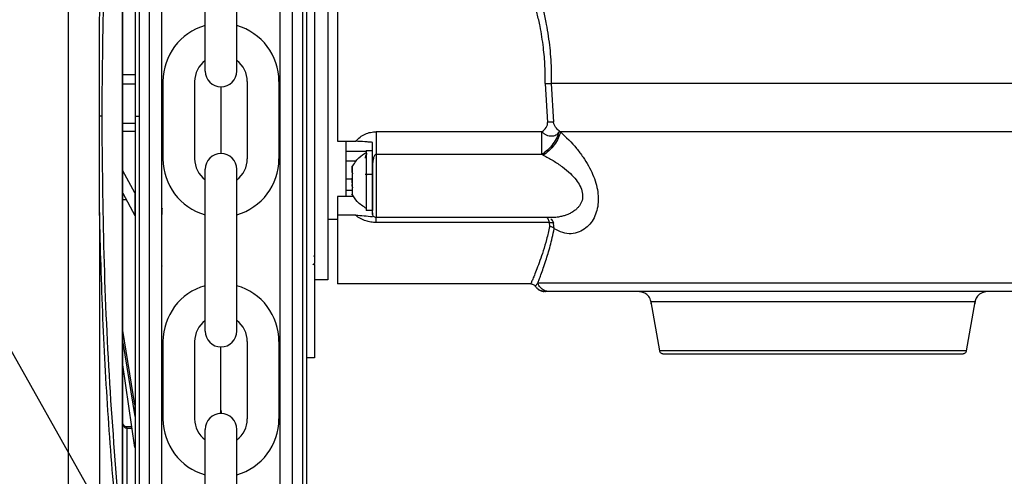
# Model space of a CAD drawing. Header units: inches. Extents: x 170 to 312, y 215 to 248.
# Tile 342 of 410: x 280.493 to 280.803, y 223.272 to 223.416. Entities that reach past the tile are written whole.
import ezdxf

# ---------------------------------------------------------------- set-up
doc = ezdxf.new("R2010")
doc.units = ezdxf.units.IN
doc.header["$LTSCALE"] = 0.25
doc.header["$MEASUREMENT"] = 0
doc.layers.add('ANNOTATIONS', color=1, linetype='Continuous')
doc.layers.add('STANDARD MOTOR RH', color=7, linetype='Continuous')
doc.styles.add('ROMANS', font='Romans', dxfattribs={"height": 0.09375})
doc.styles.get("Standard").update_dxf_attribs({"font": 'romans.shx'})
doc.dimstyles.get("Standard").update_dxf_attribs({"dimscale": 60, "dimtxt": 0.0833, "dimasz": 0.0833, "dimexe": 0.0833, "dimexo": 0.04, "dimgap": 0.09, "dimtad": 0, "dimtih": 1, "dimtoh": 1, "dimdec": 4, "dimzin": 1, "dimdsep": 46, "dimlunit": 4, "dimtxsty": 'Standard', "dimcen": 0.09, "dimclrt": 150, "dimadec": 4, "dimazin": 2, "dimtfac": 1, "dimtdec": 0, "dimtofl": 0, "dimtmove": 0, "dimatfit": 3, "dimfxl": 1, "dimtolj": 1, "dimtzin": 0, "dimlwd": -1, "dimlwe": -1, "dimarcsym": 1})

msp = doc.modelspace()

# ---------------------------------------------------------------- linework, layer by layer
at = {"layer": 'STANDARD MOTOR RH'}
for p, q in [((280.5788971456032, 223.3855832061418), (280.5788948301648, 223.5393748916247)), ((280.5820959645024, 223.3855832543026), (280.5820936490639, 223.5393749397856)), ((280.5336193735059, 223.5304812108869), (280.5336215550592, 223.3855825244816)), ((280.5304206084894, 223.5269022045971), (280.5304227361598, 223.3855824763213)), ((280.5252334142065, 223.2536703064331), (280.5252294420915, 223.5174965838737)), ((280.5253312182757, 223.2536703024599), (280.52532724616, 223.5174965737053)), ((280.508102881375, 223.5145299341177), (280.5081067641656, 223.2566365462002)), ((280.5512692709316, 223.3998248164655), (280.5512692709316, 223.4508610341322)), ((280.5612811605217, 223.3998248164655), (280.5612811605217, 223.4508610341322)), ((280.5253290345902, 223.3987097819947), (280.5291922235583, 223.3987098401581)), ((280.525329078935, 223.3957644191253), (280.5291922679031, 223.3957644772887)), ((280.5379607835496, 223.3965282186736), (280.5379607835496, 223.3721089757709)), ((280.5479726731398, 223.3965282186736), (280.5479726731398, 223.3721089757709)), ((280.5562752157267, 223.3948188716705), (280.5562752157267, 223.3738183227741)), ((280.5645777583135, 223.3965282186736), (280.5645777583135, 223.3721089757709)), ((280.5745896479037, 223.3965282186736), (280.5745896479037, 223.3721089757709)), ((280.6585594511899, 223.3959149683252), (280.6593233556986, 223.3836308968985)), ((280.6604808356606, 223.3958404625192), (280.6611967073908, 223.3836966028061)), ((280.5291924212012, 223.3855824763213), (280.5304227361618, 223.3855824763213)), ((280.5304227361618, 223.3855824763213), (280.5304248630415, 223.2443167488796)), ((280.5336215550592, 223.3855825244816), (280.5336237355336, 223.2407571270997)), ((280.5788994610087, 223.2317961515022), (280.5788971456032, 223.3855832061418)), ((280.5820982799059, 223.231796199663), (280.5820959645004, 223.3855832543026)), ((280.5291924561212, 223.3832630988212), (280.5253292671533, 223.3832630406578)), ((280.5291924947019, 223.3807005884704), (280.5253293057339, 223.3807005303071)), ((280.6575634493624, 223.3806641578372), (280.6053055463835, 223.3806641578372)), ((280.6630160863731, 223.3809410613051), (280.6634127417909, 223.3806330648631)), ((280.5930024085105, 223.377644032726), (280.598777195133, 223.3776446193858)), ((280.5956353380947, 223.3745599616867), (280.602106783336, 223.3745605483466)), ((280.602106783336, 223.3747588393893), (280.6040751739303, 223.3747588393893)), ((280.602106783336, 223.3747588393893), (280.602106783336, 223.3558114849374)), ((280.65756337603, 223.3735162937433), (280.6053055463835, 223.3735157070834)), ((280.6580021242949, 223.3732939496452), (280.65756337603, 223.3735162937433)), ((280.5956353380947, 223.3714635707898), (280.5990785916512, 223.3714635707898)), ((280.5291209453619, 223.3613925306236), (280.5253294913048, 223.3683749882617)), ((280.5512692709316, 223.3177761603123), (280.5512692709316, 223.3688123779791)), ((280.5612811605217, 223.3177761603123), (280.5612811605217, 223.3688123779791)), ((280.597677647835, 223.3678157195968), (280.597677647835, 223.3695528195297)), ((280.597677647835, 223.3677353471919), (280.597677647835, 223.3677494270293)), ((280.5977263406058, 223.3676848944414), (280.597677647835, 223.3676848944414)), ((280.597677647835, 223.3670389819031), (280.597677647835, 223.36657728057)), ((280.6040753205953, 223.3671310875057), (280.6017869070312, 223.3671310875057)), ((280.602106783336, 223.3688646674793), (280.6020297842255, 223.3688646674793)), ((280.6040753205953, 223.3686358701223), (280.6040753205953, 223.3558114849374)), ((280.5956353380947, 223.3657888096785), (280.597677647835, 223.3657888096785)), ((280.597677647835, 223.3645257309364), (280.597677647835, 223.3660440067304)), ((280.597677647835, 223.3635307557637), (280.597677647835, 223.3639930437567)), ((280.5253295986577, 223.3612446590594), (280.529121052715, 223.3542622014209)), ((280.5291209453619, 223.3613925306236), (280.529121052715, 223.3542622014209)), ((280.597677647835, 223.3620981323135), (280.5956353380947, 223.3620981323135)), ((280.597677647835, 223.3630103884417), (280.597677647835, 223.361017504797)), ((280.597677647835, 223.3630103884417), (280.5977408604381, 223.3630103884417)), ((280.597677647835, 223.3628854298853), (280.5977232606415, 223.3628854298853)), ((280.5264618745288, 223.3591594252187), (280.5253296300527, 223.3591594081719)), ((280.5981896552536, 223.3602583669), (280.5930025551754, 223.3602583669)), ((280.5179478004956, 223.3551603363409), (280.5179493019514, 223.2554343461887)), ((280.6040753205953, 223.3558114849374), (280.602106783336, 223.3558114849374)), ((280.6041627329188, 223.3547795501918), (280.6040753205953, 223.3550458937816)), ((280.6042322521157, 223.3545671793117), (280.6041627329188, 223.3547795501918)), ((280.5930025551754, 223.3529820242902), (280.5899759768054, 223.3529820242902)), ((280.598777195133, 223.3543301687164), (280.5930025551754, 223.3543301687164)), ((280.660598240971, 223.3535974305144), (280.6053056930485, 223.3535974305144)), ((280.6599374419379, 223.3520363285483), (280.6053056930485, 223.3520357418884)), ((280.6600131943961, 223.3507785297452), (280.6599374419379, 223.3520363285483)), ((280.6614443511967, 223.3500669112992), (280.6612446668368, 223.3518087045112)), ((280.5852665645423, 223.3388329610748), (280.5857929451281, 223.3390588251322)), ((280.5857929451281, 223.3418771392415), (280.5856059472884, 223.3411907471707)), ((280.5857885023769, 223.3388324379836), (280.5857880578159, 223.3093048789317)), ((280.5857929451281, 223.3388329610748), (280.5857929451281, 223.3390588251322)), ((280.5899761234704, 223.3339120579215), (280.5857929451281, 223.3339120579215)), ((280.6540314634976, 223.332682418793), (280.5930027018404, 223.3326818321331)), ((280.6562575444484, 223.3329423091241), (280.6554524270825, 223.331933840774)), ((280.6587944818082, 223.3302571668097), (280.6580797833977, 223.3302859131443)), ((280.6587002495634, 223.3302219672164), (280.65878480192, 223.3302219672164)), ((280.659389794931, 223.3302653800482), (280.6587173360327, 223.3302213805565)), ((280.6599566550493, 223.3302219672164), (280.6587933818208, 223.3302219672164)), ((280.6947197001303, 223.3115538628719), (280.6920015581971, 223.3269683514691)), ((280.7942006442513, 223.326968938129), (280.7914826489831, 223.3115544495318)), ((280.5291219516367, 223.294556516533), (280.5253302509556, 223.3179192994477)), ((280.5253303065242, 223.3142284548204), (280.5291220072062, 223.2908656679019)), ((280.5379607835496, 223.3144795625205), (280.5379607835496, 223.2900603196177)), ((280.5479726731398, 223.3144795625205), (280.5479726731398, 223.2900603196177)), ((280.5645777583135, 223.3144795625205), (280.5645777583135, 223.2900603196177)), ((280.5745896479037, 223.3144795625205), (280.5745896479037, 223.2900603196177)), ((280.5562752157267, 223.2928591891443), (280.5562752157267, 223.3127702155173)), ((280.585788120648, 223.3134791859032), (280.5857880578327, 223.3093071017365)), ((280.5857880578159, 223.3093048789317), (280.5833274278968, 223.3093049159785)), ((280.5291221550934, 223.2810436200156), (280.5253304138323, 223.307101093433)), ((280.5291219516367, 223.294556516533), (280.5291220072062, 223.2908656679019)), ((280.528172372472, 223.2875706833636), (280.5265610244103, 223.2875706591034)), ((280.5265610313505, 223.2871096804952), (280.5265610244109, 223.2875706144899)), ((280.5265610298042, 223.287109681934), (280.5282394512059, 223.287109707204)), ((280.5265610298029, 223.2871096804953), (280.5265615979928, 223.2493704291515)), ((280.5512692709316, 223.2357275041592), (280.5512692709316, 223.2867637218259)), ((280.5612811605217, 223.2357275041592), (280.5612811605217, 223.2867637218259))]:
    msp.add_line(p, q, dxfattribs=at)
at = {"layer": 'STANDARD MOTOR RH', "flags": 128}
for points in [[(280.5899753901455, 223.4618649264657), (280.5899753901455, 223.4417917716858), (280.5899755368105, 223.436092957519), (280.5899755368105, 223.4162374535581), (280.5899756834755, 223.4089980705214), (280.5899756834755, 223.394169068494), (280.5899758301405, 223.3867795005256), (280.5899758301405, 223.3659002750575), (280.5899759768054, 223.359684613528), (280.5899759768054, 223.3356368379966), (280.5899761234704, 223.3343450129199), (280.5899761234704, 223.3339120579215)], [(280.8334120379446, 223.395841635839), (280.7998320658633, 223.395841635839), (280.7914462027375, 223.3958410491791), (280.6895616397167, 223.3958410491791), (280.6814579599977, 223.3958404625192), (280.6604808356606, 223.3958404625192)], [(280.8334509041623, 223.3806342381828), (280.8091485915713, 223.3806342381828), (280.8015162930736, 223.3806336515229), (280.728695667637, 223.3806336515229), (280.7192978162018, 223.3806330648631), (280.6634127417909, 223.3806330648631)], [(280.5956351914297, 223.377452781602), (280.5956353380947, 223.3754352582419), (280.5956353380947, 223.3602589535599)], [(280.6053055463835, 223.3735157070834), (280.6053055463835, 223.3642505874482), (280.6053056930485, 223.360964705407), (280.6053056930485, 223.3535974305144)], [(280.5930025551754, 223.3602583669), (280.5930025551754, 223.3371070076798), (280.5930027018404, 223.3347633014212), (280.5930027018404, 223.3326818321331)], [(280.8310036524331, 223.332942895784), (280.8045746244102, 223.332942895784), (280.7980263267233, 223.3329423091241), (280.7154099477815, 223.3329423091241), (280.7072563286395, 223.3329417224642), (280.664102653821, 223.3329417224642), (280.6606627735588, 223.3329423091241), (280.656257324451, 223.3329423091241)], [(280.7942006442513, 223.326968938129), (280.7497709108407, 223.326968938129), (280.7431011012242, 223.3269683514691), (280.6920015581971, 223.3269683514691)], [(280.7914826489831, 223.3115544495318), (280.7914713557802, 223.3115544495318), (280.7909000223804, 223.3115538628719), (280.7340223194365, 223.3115538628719), (280.727769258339, 223.311553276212), (280.6970636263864, 223.311553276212), (280.6954915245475, 223.3115538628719), (280.6947197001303, 223.3115538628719)]]:
    msp.add_lwpolyline(points, dxfattribs=at)
at = {"layer": 'STANDARD MOTOR RH'}
for centre, radius, start, end in [((280.5562752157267, 223.3965282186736), 0.01831443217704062, 105.8627163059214, 180), ((280.5562752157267, 223.3965282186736), 0.01831443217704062, 7.019583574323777e-15, 74.1372836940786), ((280.5562752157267, 223.3965282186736), 0.008302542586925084, 127.0808355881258, 180), ((280.5562752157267, 223.3965282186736), 0.008302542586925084, 7.019583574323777e-15, 52.91916441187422), ((280.5562752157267, 223.3998248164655), 0.005005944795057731, 180, 7.019583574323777e-15), ((280.5562752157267, 223.3688123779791), 0.005005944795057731, 7.019583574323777e-15, 180), ((280.5562752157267, 223.3721089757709), 0.01831443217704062, 180, 254.1372836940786), ((280.5562752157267, 223.3721089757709), 0.008302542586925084, 180, 232.9191644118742), ((280.5562752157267, 223.3721089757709), 0.01831443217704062, 285.8627163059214, 7.019583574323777e-15), ((280.5562752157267, 223.3721089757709), 0.008302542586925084, 307.0808355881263, 7.019583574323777e-15), ((280.5562752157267, 223.3144795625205), 0.01831443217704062, 105.8627163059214, 180), ((280.5562752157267, 223.3144795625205), 0.01831443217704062, 7.019583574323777e-15, 74.1372836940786), ((280.5562752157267, 223.3144795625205), 0.008302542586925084, 127.0808355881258, 180), ((280.5562752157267, 223.3144795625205), 0.008302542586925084, 7.019583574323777e-15, 52.91916441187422), ((280.5562752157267, 223.3177761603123), 0.005005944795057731, 180, 7.019583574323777e-15), ((280.5532228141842, 223.2928591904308), 0.003052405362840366, 339.0051765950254, 7.019583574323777e-15), ((280.5593276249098, 223.2928591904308), 0.003052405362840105, 180, 200.9948297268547), ((280.5562752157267, 223.2900603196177), 0.01831443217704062, 180, 254.1372836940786), ((280.5562752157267, 223.2900603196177), 0.008302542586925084, 180, 232.9191644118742), ((280.5562752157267, 223.2867637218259), 0.005005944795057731, 7.019583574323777e-15, 180), ((280.5562752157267, 223.2900603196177), 0.01831443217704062, 285.8627163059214, 7.019583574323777e-15), ((280.5562752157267, 223.2900603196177), 0.008302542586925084, 307.0808355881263, 7.019583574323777e-15)]:
    msp.add_arc(centre, radius, start, end, dxfattribs=at)
for points, knots in [([(280.5833262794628, 223.3855832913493), (280.5833261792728, 223.3922378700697), (280.5833259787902, 223.4055538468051), (280.5833256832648, 223.4251825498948), (280.5833253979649, 223.4441321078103), (280.5833251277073, 223.4620825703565), (280.5833248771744, 223.4787229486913), (280.5833246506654, 223.4937676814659), (280.5833244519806, 223.5069643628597), (280.5833242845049, 223.5180881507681), (280.5833241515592, 223.5269185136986), (280.5833240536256, 223.533423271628), (280.583323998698, 223.5370720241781), (280.5833239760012, 223.5385788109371), (280.5833239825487, 223.5381445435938), (280.5833239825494, 223.5381444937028)], [0, 0, 0, 0, 0.0833060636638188, 0.1666974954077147, 0.2499975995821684, 0.3333024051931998, 0.4166951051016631, 0.4999952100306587, 0.5833002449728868, 0.6666928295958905, 0.7499928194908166, 0.8332978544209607, 0.9166904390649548, 0.999990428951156, 1, 1, 1, 1]), ([(280.5749601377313, 223.3855832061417), (280.5749600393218, 223.3921195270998), (280.5749598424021, 223.4051988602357), (280.5749595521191, 223.4244793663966), (280.5749592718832, 223.4430925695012), (280.5749590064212, 223.4607245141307), (280.5749587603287, 223.4770699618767), (280.5749585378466, 223.4918472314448), (280.5749583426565, 223.5048117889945), (280.5749581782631, 223.5157308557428), (280.5749580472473, 223.5244330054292), (280.5749579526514, 223.5307161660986), (280.5749578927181, 223.53469705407), (280.5749578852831, 223.5351909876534), (280.5749578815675, 223.5354378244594)], [0, 0, 0, 0, 0.08330446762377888, 0.166694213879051, 0.2499999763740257, 0.3333008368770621, 0.4166943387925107, 0.4999999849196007, 0.5833008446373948, 0.6666942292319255, 0.7499999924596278, 0.8333009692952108, 0.9166943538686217, 1, 1, 1, 1]), ([(280.537556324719, 223.534244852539), (280.5375563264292, 223.5341312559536), (280.5375563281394, 223.5340176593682), (280.5375563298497, 223.5339040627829), (280.5375563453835, 223.5328722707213), (280.5375563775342, 223.5307367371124), (280.5375564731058, 223.5243887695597), (280.5375566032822, 223.5157423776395), (280.5375567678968, 223.5048086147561), (280.5375569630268, 223.4918480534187), (280.5375571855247, 223.4770697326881), (280.5375574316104, 223.4607247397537), (280.5375576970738, 223.4430927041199), (280.5375579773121, 223.4244793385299), (280.5375582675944, 223.4051988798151), (280.53755846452, 223.3921191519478), (280.5375585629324, 223.3855826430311)], [-0.009409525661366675, -0.009409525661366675, -0.009409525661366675, -0.009409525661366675, 0, 0, 0, 0.08546624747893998, 0.1768922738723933, 0.268313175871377, 0.3598353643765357, 0.4512615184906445, 0.5426821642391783, 0.6342044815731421, 0.7256307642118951, 0.8170515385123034, 0.9085726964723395, 1, 1, 1, 1]), ([(280.5291903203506, 223.5251208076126), (280.529190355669, 223.5227749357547), (280.5291904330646, 223.517634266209), (280.5291905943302, 223.5069229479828), (280.5291907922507, 223.4937770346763), (280.5291910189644, 223.4787187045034), (280.5291912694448, 223.4620818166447), (280.529191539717, 223.4441303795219), (280.5291918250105, 223.4251812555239), (280.5291921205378, 223.4055524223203), (280.5291923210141, 223.3922368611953), (280.5291924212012, 223.3855824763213)], [0, 0, 0, 0, 0.09501659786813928, 0.2082163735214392, 0.3212904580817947, 0.4343712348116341, 0.5475710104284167, 0.6606452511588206, 0.7737261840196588, 0.886920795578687, 1, 1, 1, 1]), ([(280.5179468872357, 223.4160042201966), (280.5182573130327, 223.4271449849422), (280.5188792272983, 223.4494646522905), (280.5207421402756, 223.4827851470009), (280.522596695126, 223.504735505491), (280.5235257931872, 223.5157322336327)], [0, 0, 0, 0, 0.3321382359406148, 0.6654134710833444, 1, 1, 1, 1]), ([(280.5187611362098, 223.3855843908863), (280.5188926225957, 223.4001390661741), (280.5191556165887, 223.4292507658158), (280.5211322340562, 223.4727172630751), (280.5234827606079, 223.5012180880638), (280.5246583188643, 223.5154720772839)], [0, 0, 0, 0, 0.3332416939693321, 0.6665371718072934, 1, 1, 1, 1]), ([(280.5930019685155, 223.4579513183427), (280.5930019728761, 223.4561788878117), (280.5930019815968, 223.4526342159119), (280.5930019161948, 223.4448768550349), (280.5930021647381, 223.4356510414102), (280.5930021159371, 223.4250856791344), (280.5930020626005, 223.4135905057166), (280.5930023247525, 223.4015659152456), (280.5930022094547, 223.3893650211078), (280.5930023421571, 223.3815511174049), (280.5930024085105, 223.377644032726)], [0, 0, 0, 0, 0.1250053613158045, 0.2499973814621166, 0.3750018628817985, 0.5000021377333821, 0.624998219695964, 0.7500007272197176, 0.874996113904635, 1, 1, 1, 1]), ([(280.5857923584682, 223.4538992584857), (280.5857923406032, 223.449905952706), (280.5857923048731, 223.4419193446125), (280.5857925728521, 223.4279946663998), (280.5857924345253, 223.4132103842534), (280.58579271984, 223.3978882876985), (280.5857925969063, 223.3825662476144), (280.5857928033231, 223.3677814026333), (280.585792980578, 223.3538573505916), (280.5857929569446, 223.3458704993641), (280.5857929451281, 223.3418771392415)], [0, 0, 0, 0, 0.124998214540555, 0.2499963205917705, 0.3749989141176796, 0.4999955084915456, 0.6249968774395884, 0.7499994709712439, 0.8750017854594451, 1, 1, 1, 1]), ([(280.6499154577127, 223.4420364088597), (280.6506374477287, 223.4404019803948), (280.6520306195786, 223.4372481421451), (280.653964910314, 223.4322788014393), (280.6555859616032, 223.4275913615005), (280.6569259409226, 223.4231474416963), (280.6580261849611, 223.4188907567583), (280.6589006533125, 223.4147815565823), (280.6595660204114, 223.410847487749), (280.6600430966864, 223.4071084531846), (280.6603582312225, 223.4033596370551), (280.6605229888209, 223.3996002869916), (280.6604948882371, 223.3970938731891), (280.6604808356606, 223.3958404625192)], [0, 0, 0, 0, 0.1290318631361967, 0.2489834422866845, 0.3596689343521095, 0.4517581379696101, 0.5420012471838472, 0.6309113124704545, 0.7060594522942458, 0.7802100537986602, 0.8536768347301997, 0.926826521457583, 1, 1, 1, 1]), ([(280.6585594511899, 223.3959149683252), (280.6585685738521, 223.3977141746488), (280.6585878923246, 223.4015242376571), (280.6580647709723, 223.4075846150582), (280.6571765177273, 223.4131268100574), (280.6560721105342, 223.4180109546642), (280.654953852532, 223.4221186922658), (280.6535841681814, 223.426417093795), (280.6519680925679, 223.4308216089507), (280.6499949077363, 223.4356275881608), (280.648554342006, 223.4387075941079), (280.6477484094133, 223.4404307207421)], [0, 0, 0, 0, 0.1082425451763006, 0.2292182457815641, 0.3670312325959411, 0.4518303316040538, 0.5421950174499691, 0.6382021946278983, 0.746058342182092, 0.8579309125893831, 1, 1, 1, 1]), ([(280.5178962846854, 223.3855807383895), (280.517896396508, 223.3864009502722), (280.5178969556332, 223.3905020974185), (280.5179067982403, 223.3976252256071), (280.5179342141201, 223.4069489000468), (280.517942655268, 223.4129882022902), (280.5179468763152, 223.4160081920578)], [0, 0, 0, 0, 0.08083862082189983, 0.4042017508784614, 0.7020674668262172, 0.9999999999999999, 0.9999999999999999, 0.9999999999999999, 0.9999999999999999]), ([(280.6585594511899, 223.3959149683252), (280.658740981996, 223.3959103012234), (280.6591087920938, 223.3959008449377), (280.6596331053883, 223.3958824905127), (280.6601110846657, 223.3958619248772), (280.6603585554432, 223.3958475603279), (280.6604808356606, 223.3958404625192)], [0, 0, 0, 0, 0.2467304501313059, 0.4999148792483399, 0.7528980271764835, 0.9999999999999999, 0.9999999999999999, 0.9999999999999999, 0.9999999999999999]), ([(280.5187611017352, 223.3855807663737), (280.5187186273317, 223.3855807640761), (280.5186318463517, 223.385580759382), (280.5184278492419, 223.385580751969), (280.5181805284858, 223.3855807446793), (280.5179905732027, 223.3855807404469), (280.5178962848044, 223.3855807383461)], [0, 0, 0, 0, 0.2412812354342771, 0.4929703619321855, 0.7483249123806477, 1, 1, 1, 1]), ([(280.5179477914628, 223.3551624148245), (280.517947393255, 223.3559816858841), (280.5179454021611, 223.3600781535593), (280.5179127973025, 223.3702153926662), (280.5179027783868, 223.3795386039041), (280.5178962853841, 223.3855807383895)], [0, 0, 0, 0, 0.08086409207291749, 0.4043315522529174, 1, 1, 1, 1]), ([(280.5246622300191, 223.2556947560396), (280.5234861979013, 223.2699490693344), (280.5211347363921, 223.2984503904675), (280.5191568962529, 223.3419175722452), (280.5188930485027, 223.3710296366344), (280.5187611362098, 223.3855843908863)], [0, 0, 0, 0, 0.3334667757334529, 0.6667626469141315, 0.9999999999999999, 0.9999999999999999, 0.9999999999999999, 0.9999999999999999]), ([(280.5291924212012, 223.3855824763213), (280.5291925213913, 223.3789278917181), (280.5291927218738, 223.3656119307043), (280.5291930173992, 223.3459832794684), (280.5291933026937, 223.3270341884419), (280.5291935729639, 223.3090830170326), (280.5291938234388, 223.2924466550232), (280.5291940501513, 223.2773886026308), (280.5291942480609, 223.2642436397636), (280.5291944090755, 223.2535492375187), (280.5291944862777, 223.248421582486), (280.5291945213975, 223.2460889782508)], [0, 0, 0, 0, 0.1131436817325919, 0.2264028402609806, 0.3395379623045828, 0.4526797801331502, 0.5659406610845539, 0.6790759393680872, 0.7922177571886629, 0.9054784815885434, 1, 1, 1, 1]), ([(280.5375585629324, 223.3855826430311), (280.5375586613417, 223.3790463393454), (280.5375588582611, 223.365967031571), (280.5375591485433, 223.3466866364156), (280.5375594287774, 223.3280736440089), (280.5375596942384, 223.3104418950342), (280.5375599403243, 223.294097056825), (280.5375601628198, 223.2793190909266), (280.5375603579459, 223.2663589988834), (280.5375605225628, 223.2554253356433), (280.5375606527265, 223.2467800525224), (280.5375607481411, 223.2404427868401), (280.5375607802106, 223.2383128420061), (280.5375607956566, 223.2372869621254), (280.5375607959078, 223.2372702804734), (280.537560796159, 223.2372535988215), (280.5375607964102, 223.2372369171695)], [0, 0, 0, 0, 0.09147262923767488, 0.1830390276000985, 0.2745133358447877, 0.3659820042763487, 0.4575523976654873, 0.549026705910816, 0.6404955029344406, 0.7320658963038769, 0.8235400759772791, 0.9150087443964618, 1, 1, 1, 1.001382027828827, 1.001382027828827, 1.001382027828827, 1.001382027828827]), ([(280.5749623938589, 223.2357332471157), (280.5749623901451, 223.2359798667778), (280.574962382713, 223.2364734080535), (280.5749623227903, 223.2404533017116), (280.5749622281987, 223.2467358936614), (280.574962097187, 223.2554375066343), (280.5749619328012, 223.2663558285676), (280.5749617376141, 223.2793199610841), (280.5749615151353, 223.2940968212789), (280.5749612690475, 223.3104417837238), (280.5749610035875, 223.3280734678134), (280.5749607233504, 223.3466866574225), (280.5749604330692, 223.3659669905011), (280.5749602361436, 223.3790467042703), (280.5749601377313, 223.3855832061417)], [0, 0, 0, 0, 0.08329208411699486, 0.1666861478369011, 0.2499928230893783, 0.3332944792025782, 0.4166886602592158, 0.4999952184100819, 0.5832968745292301, 0.6666910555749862, 0.7499976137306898, 0.8332992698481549, 0.9166923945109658, 1, 1, 1, 1]), ([(280.5833285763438, 223.2330265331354), (280.5833285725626, 223.2332776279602), (280.5833285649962, 223.2337800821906), (280.5833285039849, 223.2378322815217), (280.5833284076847, 223.244228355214), (280.5833282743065, 223.2530871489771), (280.5833281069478, 223.264202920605), (280.5833279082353, 223.2774012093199), (280.5833276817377, 223.2924449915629), (280.5833274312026, 223.3090853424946), (280.583327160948, 223.3270354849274), (280.5833268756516, 223.345984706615), (280.5833265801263, 223.3656133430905), (280.5833263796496, 223.3789289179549), (280.5833262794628, 223.3855832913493)], [0, 0, 0, 0, 0.08330560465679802, 0.1666989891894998, 0.2500000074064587, 0.3333056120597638, 0.416698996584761, 0.5000000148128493, 0.5833056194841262, 0.6666990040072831, 0.7500000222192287, 0.8333056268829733, 0.9166955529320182, 1, 1, 1, 1]), ([(280.657563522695, 223.3806641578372), (280.6580401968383, 223.3810647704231), (280.6587614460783, 223.3816709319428), (280.6592486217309, 223.3826400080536), (280.6593592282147, 223.3832214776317), (280.6593351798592, 223.3834959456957), (280.6593233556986, 223.3836308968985)], [0, 0, 0, 0, 0.5093131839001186, 0.7706349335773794, 0.8872251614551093, 1, 1, 1, 1]), ([(280.6611967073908, 223.3836966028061), (280.661075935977, 223.3837080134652), (280.6608312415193, 223.3837311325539), (280.6603661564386, 223.3837284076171), (280.6598564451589, 223.3836969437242), (280.6594996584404, 223.3836527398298), (280.6593233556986, 223.3836308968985)], [0, 0, 0, 0, 0.2464853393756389, 0.4994029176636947, 0.7526347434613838, 1, 1, 1, 1]), ([(280.6630160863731, 223.3809410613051), (280.6626157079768, 223.381301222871), (280.6620131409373, 223.3818432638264), (280.6614777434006, 223.3827519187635), (280.6612709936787, 223.3833025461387), (280.661221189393, 223.3835667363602), (280.6611967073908, 223.3836966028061)], [0, 0, 0, 0, 0.5138927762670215, 0.773405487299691, 0.8886142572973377, 0.9999999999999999, 0.9999999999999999, 0.9999999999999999, 0.9999999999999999]), ([(280.598777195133, 223.3776446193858), (280.5992159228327, 223.3781031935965), (280.6000908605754, 223.3790177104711), (280.6017396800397, 223.3799539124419), (280.6034962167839, 223.3805578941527), (280.6047019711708, 223.3806287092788), (280.6053055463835, 223.3806641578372)], [0, 0, 0, 0, 0.2597503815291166, 0.5180101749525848, 0.7587260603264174, 1, 1, 1, 1]), ([(280.6053055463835, 223.3806641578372), (280.6053055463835, 223.3800286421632), (280.6053055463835, 223.3787577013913), (280.6053055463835, 223.376818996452), (280.6053055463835, 223.3749935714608), (280.6053055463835, 223.3740083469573), (280.6053055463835, 223.3735157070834)], [0, 0, 0, 0, 0.2500044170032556, 0.4999732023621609, 0.749972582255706, 1, 1, 1, 1]), ([(280.657563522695, 223.3735162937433), (280.6575635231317, 223.3740089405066), (280.6575635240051, 223.3749940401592), (280.6575635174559, 223.3768193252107), (280.6575635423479, 223.3787579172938), (280.6575634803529, 223.3800288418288), (280.6575634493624, 223.3806641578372)], [0, 0, 0, 0, 0.250044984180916, 0.4999915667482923, 0.7500533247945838, 1, 1, 1, 1]), ([(280.6630080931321, 223.3809481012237), (280.6628193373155, 223.3802875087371), (280.6624304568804, 223.3789265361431), (280.6611191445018, 223.3767786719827), (280.6594328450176, 223.3748345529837), (280.6581743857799, 223.3739470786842), (280.657563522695, 223.3735162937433)], [0, 0, 0, 0, 0.24268176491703, 0.4999803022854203, 0.7572876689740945, 1, 1, 1, 1]), ([(280.6630160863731, 223.3809410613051), (280.6629922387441, 223.3808525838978), (280.6629279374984, 223.3806140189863), (280.6627034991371, 223.3801844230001), (280.6622859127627, 223.3797309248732), (280.6618427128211, 223.3794801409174), (280.6613544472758, 223.3792995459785), (280.6607628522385, 223.3791904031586), (280.6598817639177, 223.3792625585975), (280.6590161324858, 223.3795597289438), (280.6582189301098, 223.3800083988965), (280.6577827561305, 223.3804448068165), (280.657563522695, 223.3806641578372)], [0, 0, 0, 0, 0.04654761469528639, 0.1255080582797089, 0.2503904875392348, 0.3617497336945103, 0.3752916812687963, 0.5003410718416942, 0.6380593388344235, 0.750408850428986, 0.8745483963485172, 1, 1, 1, 1]), ([(280.6634127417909, 223.3806330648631), (280.6632182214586, 223.3799862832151), (280.6628179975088, 223.3786555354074), (280.6615103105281, 223.3765455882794), (280.6598437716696, 223.3746238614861), (280.6586039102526, 223.3737285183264), (280.6580021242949, 223.3732939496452)], [0, 0, 0, 0, 0.2433159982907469, 0.5006206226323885, 0.7576184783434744, 1, 1, 1, 1]), ([(280.6634127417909, 223.3806330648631), (280.6651540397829, 223.3789704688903), (280.6676527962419, 223.3765846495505), (280.670537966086, 223.3727388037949), (280.6727602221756, 223.3691986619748), (280.6744255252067, 223.3654370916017), (280.6752420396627, 223.3617349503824), (280.6754097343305, 223.3590038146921), (280.6751081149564, 223.3563976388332), (280.6743117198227, 223.353990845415), (280.6730629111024, 223.3518840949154), (280.6713614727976, 223.3501421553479), (280.6692338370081, 223.3489001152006), (280.666759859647, 223.3483680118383), (280.6640975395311, 223.3486392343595), (280.6623295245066, 223.3495905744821), (280.6614442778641, 223.3500669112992)], [0, 0, 0, 0, 0.1391143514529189, 0.1996286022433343, 0.2565761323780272, 0.3588567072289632, 0.4090681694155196, 0.4578746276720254, 0.510806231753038, 0.5649479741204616, 0.6229403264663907, 0.6865974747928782, 0.7576487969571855, 0.8354375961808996, 0.9176034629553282, 1, 1, 1, 1]), ([(280.6040751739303, 223.3773072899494), (280.6037012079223, 223.3773375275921), (280.6029566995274, 223.377397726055), (280.6021721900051, 223.3774724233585), (280.6007928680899, 223.3775915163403), (280.5997617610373, 223.377618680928), (280.598777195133, 223.3776446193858)], [0, 0, 0, 0, 0.2125853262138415, 0.4232244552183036, 0.4492584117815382, 1, 1, 1, 1]), ([(280.6040753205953, 223.3685648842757), (280.6040753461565, 223.3697654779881), (280.6040753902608, 223.371837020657), (280.6040751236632, 223.3744979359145), (280.6040751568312, 223.3763512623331), (280.6040751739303, 223.3773067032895)], [0, 0, 0, 0, 0.4004220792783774, 0.6909010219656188, 1, 1, 1, 1]), ([(280.5976223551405, 223.3694595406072), (280.5982700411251, 223.37054804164), (280.5994266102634, 223.3724917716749), (280.6013678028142, 223.3736306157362), (280.6022219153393, 223.3741316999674)], [0, 0, 0, 0, 0.5600062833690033, 1, 1, 1, 1]), ([(280.6023813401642, 223.3738430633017), (280.6023287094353, 223.3737736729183), (280.6021320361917, 223.3735143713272), (280.6019320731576, 223.3730868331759), (280.6018050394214, 223.3726280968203), (280.6017927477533, 223.372417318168), (280.6017869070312, 223.3723171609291)], [0, 0, 0, 0, 0.1680507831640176, 0.6279809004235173, 0.8232249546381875, 1, 1, 1, 1]), ([(280.6053055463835, 223.3735157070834), (280.6052588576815, 223.3735116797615), (280.605162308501, 223.3735033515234), (280.6049647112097, 223.3734151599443), (280.6045988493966, 223.3730565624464), (280.6040405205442, 223.3714490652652), (280.6040599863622, 223.3698357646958), (280.6040753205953, 223.3685648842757)], [0, 0, 0, 0, 0.02484032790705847, 0.05136817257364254, 0.1148328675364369, 0.3027080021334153, 1, 1, 1, 1]), ([(280.6580021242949, 223.3732939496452), (280.6590259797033, 223.3727435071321), (280.6610703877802, 223.3716443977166), (280.6639576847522, 223.369688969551), (280.6664301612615, 223.3676476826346), (280.6683109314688, 223.3656238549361), (280.6696537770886, 223.363619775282), (280.6704311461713, 223.3615280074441), (280.6704457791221, 223.3594291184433), (280.6698467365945, 223.3579539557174), (280.6691224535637, 223.3569451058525), (280.6684173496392, 223.356212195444), (280.6675160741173, 223.3555108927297), (280.6663993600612, 223.3548590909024), (280.6652208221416, 223.3543615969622), (280.663984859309, 223.3539885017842), (280.6626893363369, 223.3537278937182), (280.6614480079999, 223.3535968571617), (280.660638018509, 223.35360455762), (280.6603386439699, 223.3536074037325)], [0, 0, 0, 0, 0.1027754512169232, 0.2052193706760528, 0.2967677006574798, 0.3700383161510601, 0.4316755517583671, 0.4935504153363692, 0.5537972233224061, 0.6158798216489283, 0.6472448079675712, 0.6815443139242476, 0.7225222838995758, 0.7690680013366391, 0.8213040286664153, 0.8621826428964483, 0.9107440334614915, 0.967010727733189, 1, 1, 1, 1]), ([(280.597677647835, 223.3695528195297), (280.597677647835, 223.3694560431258), (280.597677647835, 223.3692625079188), (280.597677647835, 223.3685454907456), (280.597677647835, 223.3679851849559), (280.597677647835, 223.36779870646)], [0, 0, 0, 0, 0.4002299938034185, 0.8003871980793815, 1, 1, 1, 1]), ([(280.597677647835, 223.36779870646), (280.5976953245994, 223.3677683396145), (280.5977307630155, 223.3677074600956), (280.5977504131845, 223.3675417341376), (280.5977413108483, 223.3673433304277), (280.5977118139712, 223.3671694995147), (280.5976859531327, 223.3670707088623), (280.597677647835, 223.3670389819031)], [0, 0, 0, 0, 0.2291828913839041, 0.4594663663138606, 0.6794001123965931, 0.8970382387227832, 0.9999999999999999, 0.9999999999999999, 0.9999999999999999, 0.9999999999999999]), ([(280.597677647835, 223.3670389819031), (280.597677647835, 223.3665801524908), (280.597677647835, 223.3656623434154), (280.597677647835, 223.3644255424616), (280.597677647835, 223.3637542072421), (280.597677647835, 223.3635307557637)], [0, 0, 0, 0, 0.4000966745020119, 0.8003243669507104, 1, 1, 1, 1]), ([(280.5977443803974, 223.3697100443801), (280.5977448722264, 223.3697111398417), (280.597746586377, 223.369714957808), (280.5977464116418, 223.3697144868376), (280.5977462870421, 223.3697141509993)], [0, 0, 0, 0, 0.2869228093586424, 0.9999999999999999, 0.9999999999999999, 0.9999999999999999, 0.9999999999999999]), ([(280.6024504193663, 223.3671310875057), (280.6023612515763, 223.3671055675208), (280.602227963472, 223.3670674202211), (280.6021369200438, 223.3669499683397), (280.602106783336, 223.3669110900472)], [0, 0, 0, 0, 0.6689853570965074, 1, 1, 1, 1]), ([(280.6040753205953, 223.3550458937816), (280.6040753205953, 223.3552388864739), (280.6040753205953, 223.3556247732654), (280.6040753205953, 223.3567528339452), (280.6040753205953, 223.3582247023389), (280.6040753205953, 223.3600175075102), (280.6040753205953, 223.362041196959), (280.6040753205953, 223.3642064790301), (280.6040753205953, 223.3664294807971), (280.6040753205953, 223.3678519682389), (280.6040753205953, 223.3685631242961)], [0, 0, 0, 0, 0.1250352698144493, 0.2500066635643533, 0.3750319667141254, 0.5000101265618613, 0.6249960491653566, 0.7499936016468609, 0.8750122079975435, 1, 1, 1, 1]), ([(280.6022220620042, 223.3564386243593), (280.6011439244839, 223.3571034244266), (280.5992187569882, 223.3582905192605), (280.5981101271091, 223.3602490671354), (280.5976223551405, 223.3611107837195)], [0, 0, 0, 0, 0.5600227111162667, 1, 1, 1, 1]), ([(280.597677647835, 223.3635307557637), (280.5976953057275, 223.3634589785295), (280.5977306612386, 223.363315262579), (280.5977506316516, 223.3631026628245), (280.5977414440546, 223.3629256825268), (280.5977119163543, 223.3628204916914), (280.5976859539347, 223.3627834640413), (280.597677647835, 223.3627716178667)], [0, 0, 0, 0, 0.2290631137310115, 0.458641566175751, 0.6789921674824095, 0.8973006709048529, 1, 1, 1, 1]), ([(280.597677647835, 223.3627716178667), (280.597677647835, 223.3624097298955), (280.597677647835, 223.3616859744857), (280.597677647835, 223.3611645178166), (280.597677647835, 223.3610542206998), (280.597677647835, 223.361017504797)], [0, 0, 0, 0, 0.4001761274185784, 0.8003295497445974, 0.9999999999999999, 0.9999999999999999, 0.9999999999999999, 0.9999999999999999]), ([(280.597677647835, 223.361017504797), (280.5976952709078, 223.3609758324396), (280.5977305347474, 223.3608924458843), (280.5977456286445, 223.3608581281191), (280.5977461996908, 223.3608564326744), (280.5977462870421, 223.3608561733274)], [0, 0, 0, 0, 0.4583420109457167, 0.917144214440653, 1, 1, 1, 1]), ([(280.5235297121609, 223.2554345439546), (280.5226008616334, 223.2664316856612), (280.5207468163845, 223.2883826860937), (280.5188828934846, 223.321703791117), (280.51825913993, 223.3440237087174), (280.5179477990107, 223.355164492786)], [0, 0, 0, 0, 0.3345923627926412, 0.6678678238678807, 1, 1, 1, 1]), ([(280.5376877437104, 223.3565582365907), (280.5376434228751, 223.356005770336), (280.5375815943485, 223.3552350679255), (280.5375640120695, 223.3545343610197), (280.5375590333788, 223.3543359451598)], [0, 0, 0, 0, 0.7168347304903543, 1, 1, 1, 1]), ([(280.6040753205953, 223.3550458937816), (280.6040753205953, 223.3548344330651), (280.6040753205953, 223.3544989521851), (280.6040753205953, 223.3545050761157), (280.6040753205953, 223.354507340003)], [0, 0, 0, 0, 0.6303212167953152, 1, 1, 1, 1]), ([(280.6053121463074, 223.3536085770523), (280.6052765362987, 223.3536050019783), (280.6051021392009, 223.3535874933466), (280.604782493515, 223.3536924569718), (280.6044162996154, 223.3539364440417), (280.6041643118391, 223.3543047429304), (280.6040806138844, 223.3546216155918), (280.6040761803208, 223.3547941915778), (280.6040753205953, 223.3548276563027)], [0, 0, 0, 0, 0.05545059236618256, 0.2715647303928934, 0.5017375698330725, 0.7317853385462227, 0.9479896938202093, 1, 1, 1, 1]), ([(280.598777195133, 223.3543301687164), (280.5996631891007, 223.3542900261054), (280.6014473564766, 223.3542091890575), (280.6031953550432, 223.353998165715), (280.6040753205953, 223.3538919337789)], [0, 0, 0, 0, 0.4965867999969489, 1, 1, 1, 1]), ([(280.6053056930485, 223.3520357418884), (280.6047346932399, 223.3520590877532), (280.6035924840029, 223.3521057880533), (280.6018788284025, 223.3525174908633), (280.6001819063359, 223.3532074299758), (280.5992567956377, 223.3539468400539), (280.598777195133, 223.3543301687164)], [0, 0, 0, 0, 0.2283352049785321, 0.4567542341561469, 0.7183678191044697, 1, 1, 1, 1]), ([(280.6053056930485, 223.3520357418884), (280.6053056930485, 223.352478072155), (280.6053056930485, 223.3531445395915), (280.6053056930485, 223.3534834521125), (280.6053056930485, 223.3535974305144)], [0, 0, 0, 0, 0.6636937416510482, 1, 1, 1, 1]), ([(280.6599374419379, 223.3520363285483), (280.6598078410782, 223.3524574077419), (280.6596002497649, 223.3531318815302), (280.6592735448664, 223.353470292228), (280.6591508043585, 223.3535974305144)], [0, 0, 0, 0, 0.6243077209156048, 1, 1, 1, 1]), ([(280.6599374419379, 223.3520363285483), (280.6600599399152, 223.3520518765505), (280.6603089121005, 223.3520834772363), (280.6606646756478, 223.3520524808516), (280.6609913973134, 223.3519663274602), (280.6611607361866, 223.3518609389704), (280.6612446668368, 223.3518087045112)], [0, 0, 0, 0, 0.2445408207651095, 0.49701932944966, 0.7507040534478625, 1, 1, 1, 1]), ([(280.660340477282, 223.3532125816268), (280.6604389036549, 223.3531333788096), (280.6608280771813, 223.352820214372), (280.6610663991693, 223.352241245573), (280.6612444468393, 223.3518087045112)], [0, 0, 0, 0, 0.2529112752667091, 1, 1, 1, 1]), ([(280.6600131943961, 223.3507785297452), (280.6596908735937, 223.3493937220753), (280.6590459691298, 223.3466229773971), (280.6579733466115, 223.3430482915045), (280.6569250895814, 223.3399322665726), (280.6559587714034, 223.3373365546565), (280.6551363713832, 223.3352783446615), (280.6545128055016, 223.333791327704), (280.6541085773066, 223.3328557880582), (280.6540570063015, 223.3327398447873), (280.6540314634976, 223.332682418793)], [0, 0, 0, 0, 0.1247332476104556, 0.2495682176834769, 0.3745140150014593, 0.4995224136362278, 0.6245990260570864, 0.7497118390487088, 0.8760338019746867, 1, 1, 1, 1]), ([(280.656257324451, 223.3329423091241), (280.656399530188, 223.3333015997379), (280.6566842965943, 223.3340210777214), (280.6572764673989, 223.3355826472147), (280.657991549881, 223.3375534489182), (280.6589718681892, 223.3404820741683), (280.6601971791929, 223.3444733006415), (280.661028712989, 223.3482029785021), (280.6614442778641, 223.3500669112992)], [0, 0, 0, 0, 0.1266017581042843, 0.2535195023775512, 0.3992195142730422, 0.544867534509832, 0.7725443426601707, 0.9999999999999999, 0.9999999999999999, 0.9999999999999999, 0.9999999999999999]), ([(280.6614443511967, 223.3500669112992), (280.6613602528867, 223.350156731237), (280.66118925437, 223.3503393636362), (280.6608355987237, 223.3505550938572), (280.6604358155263, 223.3507144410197), (280.6601525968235, 223.3507573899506), (280.6600131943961, 223.3507785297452)], [0, 0, 0, 0, 0.2458823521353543, 0.4999567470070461, 0.7538748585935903, 1, 1, 1, 1]), ([(280.5376898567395, 223.3381961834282), (280.5376451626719, 223.3386312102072), (280.5375825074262, 223.339241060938), (280.5375644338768, 223.3396465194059), (280.5375592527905, 223.3397627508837)], [0, 0, 0, 0, 0.7133332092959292, 1, 1, 1, 1]), ([(280.5857929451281, 223.3418771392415), (280.5857929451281, 223.3413038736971), (280.5857929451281, 223.3405001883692), (280.5857929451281, 223.339554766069), (280.5857929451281, 223.3392174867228), (280.5857929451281, 223.3390588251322)], [0, 0, 0, 0, 0.5685120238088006, 0.7970211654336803, 1, 1, 1, 1]), ([(280.6540314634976, 223.332682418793), (280.6541653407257, 223.3326735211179), (280.6544394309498, 223.3326553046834), (280.6548313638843, 223.3325023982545), (280.6551881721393, 223.3322662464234), (280.6553646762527, 223.3320437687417), (280.65545235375, 223.3319332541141)], [0, 0, 0, 0, 0.2402135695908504, 0.4917952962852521, 0.7475519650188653, 1, 1, 1, 1]), ([(280.6599565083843, 223.3302219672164), (280.6595592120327, 223.330257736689), (280.6587442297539, 223.3303311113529), (280.6576348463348, 223.3309240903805), (280.6567344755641, 223.3318087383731), (280.6564137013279, 223.332570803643), (280.656257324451, 223.3329423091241)], [0, 0, 0, 0, 0.2437327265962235, 0.499974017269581, 0.756238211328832, 1, 1, 1, 1]), ([(280.6586513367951, 223.3302225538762), (280.6583313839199, 223.3302542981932), (280.6576875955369, 223.3303181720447), (280.6567942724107, 223.3307001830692), (280.6560150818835, 223.3312490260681), (280.6556366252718, 223.3317346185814), (280.6554511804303, 223.3319725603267)], [0, 0, 0, 0, 0.252132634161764, 0.5073249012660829, 0.7585877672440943, 0.9999999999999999, 0.9999999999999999, 0.9999999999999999, 0.9999999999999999]), ([(280.6554524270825, 223.3319332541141), (280.6556418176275, 223.3316927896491), (280.6560298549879, 223.3312001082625), (280.6568234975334, 223.3306628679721), (280.6575772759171, 223.3303371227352), (280.658064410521, 223.3302943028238), (280.6582265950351, 223.3302800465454)], [0, 0, 0, 0, 0.2739624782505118, 0.5613145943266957, 0.8539459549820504, 1, 1, 1, 1]), ([(280.8272593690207, 223.3302225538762), (280.8269764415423, 223.3302225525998), (280.8264106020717, 223.3302225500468), (280.8218852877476, 223.3302225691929), (280.8148324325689, 223.3302224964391), (280.8052336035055, 223.3302227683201), (280.7934899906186, 223.3302217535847), (280.7799933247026, 223.3302220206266), (280.7652162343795, 223.3302219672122), (280.7496701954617, 223.3302219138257), (280.733896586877, 223.3302221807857), (280.7184424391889, 223.3302211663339), (280.7038441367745, 223.3302214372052), (280.690613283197, 223.3302213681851), (280.6791902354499, 223.3302213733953), (280.6700427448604, 223.3302214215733), (280.6632255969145, 223.3302212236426), (280.6610462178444, 223.3302217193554), (280.6599565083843, 223.3302219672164)], [0, 0, 0, 0, 0.06250268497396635, 0.1250019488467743, 0.1874992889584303, 0.2500011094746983, 0.3124990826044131, 0.3749994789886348, 0.4375002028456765, 0.4999993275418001, 0.5624992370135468, 0.6249984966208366, 0.687498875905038, 0.749998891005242, 0.81249756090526, 0.8749963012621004, 0.9374970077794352, 1, 1, 1, 1]), ([(280.6920602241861, 223.3263799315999), (280.6919829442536, 223.3269153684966), (280.6918208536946, 223.3280384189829), (280.6907783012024, 223.329323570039), (280.6894656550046, 223.3300911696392), (280.6885620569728, 223.3301792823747), (280.6881243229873, 223.3302219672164)], [0, 0, 0, 0, 0.2643441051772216, 0.5544477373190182, 0.7841591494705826, 1, 1, 1, 1]), ([(280.7980778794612, 223.3302225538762), (280.7975149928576, 223.3301519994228), (280.7963556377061, 223.3300066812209), (280.79504924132, 223.3289502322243), (280.7942927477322, 223.3276644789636), (280.7941907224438, 223.3267956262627), (280.7941419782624, 223.3263805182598)], [0, 0, 0, 0, 0.2768477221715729, 0.5702122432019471, 0.7946621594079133, 1, 1, 1, 1]), ([(280.6959312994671, 223.3105371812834), (280.6959098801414, 223.3105373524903), (280.6957600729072, 223.3105385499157), (280.6954766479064, 223.3106022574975), (280.6951236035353, 223.3108065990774), (280.6948696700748, 223.311117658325), (280.6947411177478, 223.3113732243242), (280.6947305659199, 223.311511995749), (280.6947297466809, 223.3115227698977)], [0, 0, 0, 0, 0.03826926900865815, 0.2676561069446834, 0.5095012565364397, 0.7515396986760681, 0.9807096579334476, 1, 1, 1, 1]), ([(280.7914748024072, 223.3115497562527), (280.7914735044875, 223.3115301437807), (280.7914637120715, 223.3113821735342), (280.7913338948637, 223.3111176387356), (280.7910782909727, 223.3108072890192), (280.7907258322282, 223.3106027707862), (280.7904422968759, 223.3105391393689), (280.7902924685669, 223.3105379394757), (280.7902710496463, 223.3105377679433)], [0, 0, 0, 0, 0.03451791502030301, 0.2604273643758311, 0.4984517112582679, 0.7364823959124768, 0.9623284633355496, 1, 1, 1, 1]), ([(280.7902710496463, 223.3105377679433), (280.7900954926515, 223.3105375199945), (280.7897443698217, 223.3105370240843), (280.7869397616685, 223.3105372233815), (280.7825800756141, 223.3105371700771), (280.7766686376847, 223.3105371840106), (280.7694768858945, 223.3105371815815), (280.7612684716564, 223.310537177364), (280.7523630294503, 223.3105371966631), (280.743101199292, 223.3105371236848), (280.7338393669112, 223.3105373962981), (280.7249339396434, 223.3105363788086), (280.7167254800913, 223.3105366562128), (280.709533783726, 223.310536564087), (280.7036223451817, 223.3105366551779), (280.6992626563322, 223.3105363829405), (280.696458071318, 223.3105373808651), (280.6961068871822, 223.3105372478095), (280.6959312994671, 223.3105371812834)], [0, 0, 0, 0, 0.06249959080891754, 0.1250023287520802, 0.1874993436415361, 0.2499986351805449, 0.3125005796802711, 0.3749999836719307, 0.4375004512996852, 0.5000001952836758, 0.5624994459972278, 0.6249999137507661, 0.6874997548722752, 0.7500013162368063, 0.8125006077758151, 0.874997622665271, 0.9375003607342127, 0.9999999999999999, 0.9999999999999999, 0.9999999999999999, 0.9999999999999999]), ([(280.5265733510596, 223.2875707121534), (280.526407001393, 223.2875860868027), (280.526071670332, 223.2876170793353), (280.5256469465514, 223.287941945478), (280.5253805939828, 223.2883622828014), (280.5253455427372, 223.2886784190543), (280.5253306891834, 223.2888123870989)], [0, 0, 0, 0, 0.2549111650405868, 0.5138551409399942, 0.7939879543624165, 1, 1, 1, 1]), ([(280.5265609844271, 223.2871096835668), (280.5264734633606, 223.2871174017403), (280.5262960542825, 223.28713304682), (280.5260486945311, 223.2872537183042), (280.5258306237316, 223.287432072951), (280.5255854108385, 223.2877442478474), (280.5253752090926, 223.2882272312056), (280.5253457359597, 223.2886456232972), (280.5253306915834, 223.2888591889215)], [0, 0, 0, 0, 0.1108229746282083, 0.2246430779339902, 0.3433247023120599, 0.4673421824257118, 0.7281081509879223, 1, 1, 1, 1])]:
    msp.add_open_spline(points, degree=3, knots=knots, dxfattribs=at)

# ---------------------------------------------------------------- leaders
at = {"layer": 'ANNOTATIONS', "has_arrowhead": 0}
msp.add_leader([(280.6422266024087, 223.0410143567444), (280.4392802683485, 223.4019361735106), (280.3434751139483, 223.4019361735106)], dimstyle='Standard', override={"dimtxt": 0.09375, "dimasz": 0.09375, "dimexe": 0.046875, "dimgap": 0.09, "dimtad": 0, "dimtih": 0, "dimtoh": 0, "dimtxsty": 'ROMANS'}, dxfattribs=at)

doc.saveas('drawing.dxf')
